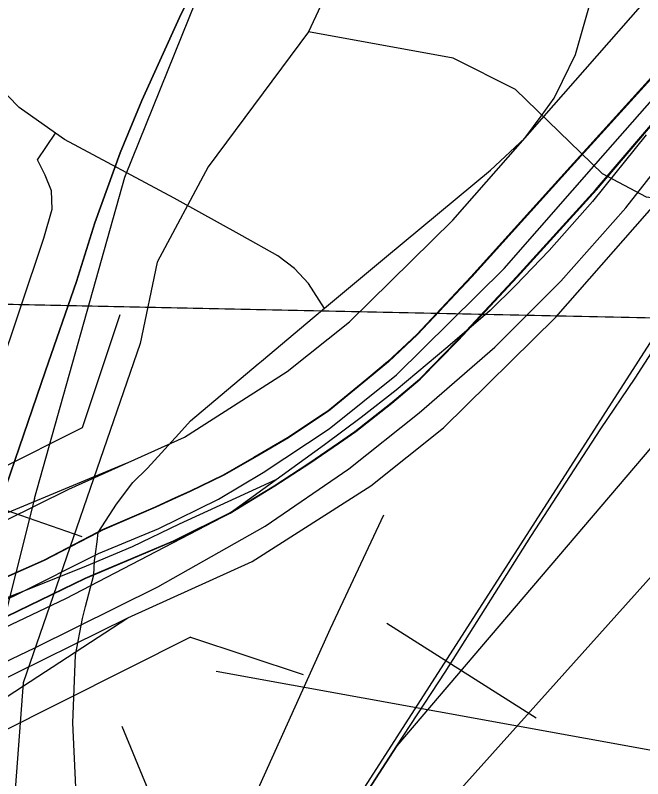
# Model space of a CAD drawing. Extents: x -132.8 to -73.3, y -60 to -26.
# Drawn here: x -120.7457 to -120.4796, y -50.5515 to -50.2277 of the extents above; entities that cross this region are included whole.
import ezdxf

# ---------------------------------------------------------------- set-up
doc = ezdxf.new("R2010")
doc.units = 0
for name, color, linetype in [('tdCoCityStreetMajor', 7, 'Continuous'), ('tdCoCityStreetMinor', 7, 'Continuous'), ('tdCoCorpBndry', 7, 'Continuous'), ('tdCoDivCarto', 7, 'Continuous'), ('tdCoHydroRiver', 7, 'Continuous'), ('tdCoInt', 7, 'Continuous'), ('tdCoIntCL', 7, 'Continuous'), ('tdCoIntRamp', 7, 'Continuous'), ('tdCoIntRte', 7, 'Continuous'), ('tdCoPrimary', 7, 'Continuous'), ('tdCoPropPend', 7, 'Continuous'), ('tdCoRRCL', 7, 'Continuous'), ('tdCoSectLine', 7, 'Continuous'), ('tdCoStrucDivPri', 7, 'Continuous'), ('tdCoStrucPriMaintName', 7, 'Continuous'), ('tdCoTwpBndryShd', 7, 'Continuous')]:
    doc.layers.add(name, color=color, linetype=linetype)

msp = doc.modelspace()

# ---------------------------------------------------------------- linework, layer by layer
at = {"layer": 'tdCoCityStreetMajor'}
msp.add_lwpolyline([(-120.72004, -50.55507), (-120.72128, -50.52789), (-120.72018, -50.49917), (-120.71722, -50.48363), (-120.71591, -50.47855), (-120.71244, -50.46509), (-120.71207, -50.45911), (-120.71166, -50.45615), (-120.71094, -50.45101), (-120.71054, -50.44712), (-120.70284, -50.43509), (-120.69587, -50.42586), (-120.6896, -50.41976), (-120.67633, -50.40523), (-120.67135, -50.39979), (-120.64275, -50.37564), (-120.64126, -50.37439), (-120.61896, -50.35571), (-120.61458, -50.35204), (-120.58824, -50.33), (-120.5441, -50.2935), (-120.52955, -50.27993), (-120.52269, -50.27047), (-120.51722, -50.26292), (-120.51364, -50.25566), (-120.5081, -50.24442), (-120.49996, -50.21557)], dxfattribs=at)
at = {"layer": 'tdCoCityStreetMinor'}
for points in [[(-120.72866, -50.27777), (-120.74413, -50.26686), (-120.76312, -50.24738), (-120.78531, -50.2237), (-120.81959, -50.19312), (-120.88395, -50.13961), (-120.91395, -50.11826)], [(-120.9903, -50.50314), (-120.97632, -50.51717), (-120.96605, -50.52703), (-120.9607, -50.53073), (-120.95433, -50.53237), (-120.94693, -50.53135), (-120.93974, -50.52744), (-120.93049, -50.52046), (-120.88898, -50.49271), (-120.88138, -50.48778), (-120.86494, -50.47935), (-120.77595, -50.43702), (-120.77225, -50.43435), (-120.76958, -50.43024), (-120.76321, -50.4101), (-120.73362, -50.32235), (-120.73013, -50.31002), (-120.73033, -50.30221), (-120.733, -50.29563), (-120.73629, -50.28906), (-120.72866, -50.27777)], [(-120.61458, -50.35205), (-120.62132, -50.34158), (-120.62724, -50.33517), (-120.63439, -50.32974), (-120.64943, -50.32136), (-120.67828, -50.30533), (-120.72489, -50.28042), (-120.72866, -50.27777)], [(-120.69432, -50.64395), (-120.68671, -50.63987), (-120.68621, -50.63961), (-120.67951, -50.63515), (-120.67518, -50.62831), (-120.65496, -50.58318), (-120.612, -50.48789), (-120.58934, -50.43958)]]:
    msp.add_lwpolyline(points, dxfattribs=at)
at = {"layer": 'tdCoCorpBndry'}
msp.add_lwpolyline([(-120.4228, -50.2831), (-120.67251, -50.67176), (-120.63272, -50.70744), (-120.6276, -50.71262), (-120.6184, -50.72176), (-120.58975, -50.70721), (-120.56511, -50.68999), (-120.56749, -50.811), (-120.55046, -50.81093), (-120.53418, -50.80148), (-120.50435, -50.78811), (-120.50475, -50.72785), (-120.48323, -50.72346), (-120.48301, -50.69015), (-120.48148, -50.65722), (-120.48153, -50.65074), (-120.48457, -50.65127), (-120.49722, -50.65347), (-120.52583, -50.65791), (-120.54383, -50.66186), (-120.55862, -50.6658), (-120.56467, -50.66777), (-120.56169, -50.56417), (-120.45703, -50.5671)], dxfattribs=at)
at = {"layer": 'tdCoDivCarto'}
for p, q in [((-120.46164, -50.23879), (-120.50997, -50.29205)), ((-120.50997, -50.29205), (-120.55214, -50.33866)), ((-120.55214, -50.33866), (-120.57508, -50.36307)), ((-120.57508, -50.36307), (-120.58741, -50.37467)), ((-120.58741, -50.37467), (-120.59628, -50.38206)), ((-120.59628, -50.38206), (-120.61281, -50.39563)), ((-120.61281, -50.39563), (-120.61589, -50.39769)), ((-120.61589, -50.39769), (-120.62982, -50.40697)), ((-120.62982, -50.40697), (-120.64413, -50.41536)), ((-120.64413, -50.41536), (-120.6572, -50.42275)), ((-120.6572, -50.42275), (-120.6715, -50.42966)), ((-120.6715, -50.42966), (-120.67754, -50.43242)), ((-120.67754, -50.43242), (-120.68605, -50.43632)), ((-120.68605, -50.43632), (-120.70874, -50.44618)), ((-120.71054, -50.44712), (-120.7334, -50.459)), ((-120.70874, -50.44618), (-120.71054, -50.44712)), ((-120.7334, -50.459), (-120.76546, -50.47306))]:
    msp.add_line(p, q, dxfattribs=at)
for points in [[(-120.15338, -49.79095), (-120.18223, -49.83583), (-120.20536, -49.87317), (-120.21676, -49.89156), (-120.22282, -49.90092), (-120.2572, -49.95395), (-120.3006, -50.02251), (-120.33833, -50.08071), (-120.35954, -50.114), (-120.38149, -50.14532), (-120.39999, -50.16949), (-120.42169, -50.19464), (-120.46164, -50.23879), (-120.50997, -50.29205), (-120.55214, -50.33866), (-120.57508, -50.36307), (-120.58741, -50.37467), (-120.59628, -50.38206), (-120.61281, -50.39563), (-120.61589, -50.39769)], [(-120.15338, -49.79095), (-120.18223, -49.83583), (-120.20536, -49.87317), (-120.21676, -49.89156), (-120.22282, -49.90092), (-120.2572, -49.95395), (-120.3006, -50.02251), (-120.33833, -50.08071), (-120.35954, -50.114), (-120.38149, -50.14532), (-120.39999, -50.16949), (-120.42169, -50.19464), (-120.46164, -50.23879), (-120.50997, -50.29205), (-120.55214, -50.33866), (-120.57508, -50.36307), (-120.58741, -50.37467), (-120.59628, -50.38206), (-120.61281, -50.39563), (-120.61589, -50.39769)], [(-120.15338, -49.79095), (-120.18223, -49.83583), (-120.20536, -49.87317), (-120.21676, -49.89156), (-120.22282, -49.90092), (-120.2572, -49.95395), (-120.3006, -50.02251), (-120.33833, -50.08071), (-120.35954, -50.114), (-120.38149, -50.14532), (-120.39999, -50.16949), (-120.42169, -50.19464), (-120.46164, -50.23879), (-120.50997, -50.29205), (-120.55214, -50.33866), (-120.57508, -50.36307), (-120.58741, -50.37467), (-120.59628, -50.38206), (-120.61281, -50.39563), (-120.61589, -50.39769)], [(-120.60821, -50.40906), (-120.6013, -50.40434), (-120.58601, -50.39226), (-120.57393, -50.38215), (-120.5579, -50.36562), (-120.53274, -50.33874), (-120.4992, -50.30175), (-120.45999, -50.25588), (-120.43992, -50.23426)], [(-120.60821, -50.40906), (-120.6013, -50.40434), (-120.58601, -50.39226), (-120.57393, -50.38215), (-120.5579, -50.36562), (-120.53274, -50.33874), (-120.4992, -50.30175), (-120.45999, -50.25588), (-120.43992, -50.23426)], [(-120.61589, -50.39769), (-120.62982, -50.40697), (-120.64413, -50.41536), (-120.6572, -50.42275), (-120.6715, -50.42966), (-120.67754, -50.43242), (-120.68605, -50.43632), (-120.70874, -50.44618), (-120.71054, -50.44712), (-120.7334, -50.459), (-120.76546, -50.47306), (-120.79126, -50.48669), (-120.82242, -50.50315), (-120.82793, -50.50578)], [(-120.61589, -50.39769), (-120.62982, -50.40697), (-120.64413, -50.41536), (-120.6572, -50.42275), (-120.6715, -50.42966), (-120.67754, -50.43242), (-120.68605, -50.43632), (-120.70874, -50.44618), (-120.71054, -50.44712), (-120.7334, -50.459), (-120.76546, -50.47306), (-120.79126, -50.48669), (-120.82242, -50.50315), (-120.82793, -50.50578)], [(-120.61589, -50.39769), (-120.62982, -50.40697), (-120.64413, -50.41536), (-120.6572, -50.42275), (-120.6715, -50.42966), (-120.67754, -50.43242), (-120.68605, -50.43632), (-120.70874, -50.44618), (-120.71054, -50.44712), (-120.7334, -50.459), (-120.76546, -50.47306), (-120.79126, -50.48669), (-120.82242, -50.50315), (-120.82793, -50.50578)], [(-120.83119, -50.52221), (-120.8262, -50.51975), (-120.80228, -50.50841), (-120.7969, -50.5058), (-120.71572, -50.46649), (-120.71244, -50.46509), (-120.67829, -50.45061), (-120.67676, -50.44996), (-120.65457, -50.43887), (-120.63558, -50.42727), (-120.62078, -50.41766), (-120.60821, -50.40906)], [(-120.83119, -50.52221), (-120.8262, -50.51975), (-120.80228, -50.50841), (-120.7969, -50.5058), (-120.71572, -50.46649), (-120.71244, -50.46509), (-120.67829, -50.45061), (-120.67676, -50.44996), (-120.65457, -50.43887), (-120.63558, -50.42727), (-120.62078, -50.41766), (-120.60821, -50.40906)]]:
    msp.add_lwpolyline(points, dxfattribs=at)
at = {"layer": 'tdCoHydroRiver'}
for points in [[(-120.54043, -50.11003), (-120.61627, -50.22391), (-120.62129, -50.23482)], [(-120.62129, -50.23482), (-120.66387, -50.29205), (-120.68547, -50.33249), (-120.69271, -50.36701), (-120.74234, -50.51082), (-120.74727, -50.57695), (-120.74322, -50.6023), (-120.73046, -50.6563), (-120.68718, -50.74897), (-120.68474, -50.77586), (-120.69496, -50.80398), (-120.76345, -50.88576), (-120.89334, -51.07947), (-120.93264, -51.13206), (-121.03358, -51.36442), (-121.05838, -51.40636), (-121.13194, -51.50061), (-121.14021, -51.51459)], [(-120.07763, -50.73859), (-120.11826, -50.72329), (-120.12743, -50.712), (-120.13173, -50.69611), (-120.12952, -50.6725), (-120.11738, -50.63181), (-120.1113, -50.58149), (-120.11126, -50.52153), (-120.12312, -50.49281), (-120.13216, -50.47679), (-120.14103, -50.45446), (-120.15775, -50.43035), (-120.20529, -50.37858), (-120.25181, -50.34734), (-120.34534, -50.3038), (-120.40166, -50.28492), (-120.43802, -50.2871), (-120.46381, -50.30692), (-120.47796, -50.30496), (-120.49663, -50.29498), (-120.53356, -50.25928), (-120.56003, -50.24594), (-120.62129, -50.23482)]]:
    msp.add_lwpolyline(points, dxfattribs=at)
at = {"layer": 'tdCoInt'}
for points in [[(-121.21127, -51.14554), (-121.18794, -51.09735), (-121.17304, -51.06038), (-121.06853, -50.74956), (-121.04228, -50.68086), (-121.02311, -50.6455), (-120.98466, -50.59329), (-120.94888, -50.55555), (-120.90435, -50.52037), (-120.81745, -50.47535), (-120.72293, -50.42871), (-120.67391, -50.40665), (-120.63035, -50.37889), (-120.60403, -50.3578), (-120.56019, -50.31461), (-120.4143, -50.14846), (-120.37886, -50.10055), (-120.23496, -49.87826), (-120.1593, -49.75622)], [(-121.22871, -51.25845), (-121.18629, -51.21487), (-121.15929, -51.17587), (-121.13304, -51.12166), (-121.11667, -51.08102), (-121.01207, -50.76987), (-120.98765, -50.70598), (-120.97234, -50.67774), (-120.93856, -50.63186), (-120.90761, -50.59922), (-120.87202, -50.57109), (-120.75707, -50.51246), (-120.69796, -50.48331), (-120.64527, -50.45943), (-120.59493, -50.42739), (-120.56411, -50.4027), (-120.5165, -50.3558), (-120.36757, -50.18618), (-120.32931, -50.13446), (-120.18498, -49.91147), (-120.10937, -49.78952)]]:
    msp.add_lwpolyline(points, dxfattribs=at)
at = {"layer": 'tdCoIntCL'}
msp.add_lwpolyline([(-120.82479, -50.51314), (-120.77021, -50.48549), (-120.74527, -50.47349), (-120.71045, -50.45601), (-120.6848, -50.4454), (-120.65959, -50.43304), (-120.64056, -50.42167), (-120.61264, -50.40314), (-120.58407, -50.38025), (-120.53835, -50.33521), (-120.49535, -50.28607), (-120.44553, -50.22941), (-120.39094, -50.16732), (-120.37837, -50.15034), (-120.35408, -50.1175), (-120.31314, -50.05267), (-120.20997, -49.89486), (-120.20403, -49.88607), (-120.18586, -49.85366), (-120.13434, -49.77287), (-120.0925, -49.71286), (-119.87491, -49.37383)], dxfattribs=at)
at = {"layer": 'tdCoIntRamp'}
for points in [[(-120.69842, -50.41768), (-120.91121, -50.50623), (-121.02542, -50.59191), (-121.04413, -50.60522), (-121.04597, -50.60833)], [(-120.92553, -50.67458), (-120.91568, -50.6625), (-120.88085, -50.60732), (-120.85443, -50.5853), (-120.69796, -50.48331)]]:
    msp.add_lwpolyline(points, dxfattribs=at)
at = {"layer": 'tdCoIntRte'}
for points in [[(-120.46202, -50.23879), (-120.51035, -50.29205), (-120.55252, -50.33866), (-120.57545, -50.36307), (-120.58779, -50.37467), (-120.59666, -50.38206), (-120.61319, -50.39563), (-120.61627, -50.39769), (-120.6302, -50.40697), (-120.6445, -50.41536), (-120.65757, -50.42275), (-120.67188, -50.42966), (-120.67792, -50.43242), (-120.68643, -50.43632), (-120.70912, -50.44618), (-120.71092, -50.44712), (-120.73378, -50.459), (-120.76584, -50.47306)], [(-120.46202, -50.23879), (-120.51035, -50.29205), (-120.55252, -50.33866), (-120.57545, -50.36307), (-120.58779, -50.37467), (-120.59666, -50.38206), (-120.61319, -50.39563), (-120.61627, -50.39769), (-120.6302, -50.40697), (-120.6445, -50.41536), (-120.65757, -50.42275), (-120.67188, -50.42966), (-120.67792, -50.43242), (-120.68643, -50.43632), (-120.70912, -50.44618), (-120.71092, -50.44712), (-120.73378, -50.459), (-120.76584, -50.47306)], [(-120.79728, -50.5058), (-120.7161, -50.46649), (-120.71282, -50.46509), (-120.67867, -50.45061), (-120.67714, -50.44996), (-120.65494, -50.43887), (-120.63596, -50.42727), (-120.62116, -50.41766), (-120.60859, -50.40906), (-120.60168, -50.40434), (-120.58639, -50.39226), (-120.5743, -50.38215), (-120.55827, -50.36562), (-120.53312, -50.33874), (-120.49958, -50.30175), (-120.46037, -50.25588)], [(-120.79728, -50.5058), (-120.7161, -50.46649), (-120.71282, -50.46509), (-120.67867, -50.45061), (-120.67714, -50.44996), (-120.65494, -50.43887), (-120.63596, -50.42727), (-120.62116, -50.41766), (-120.60859, -50.40906), (-120.60168, -50.40434), (-120.58639, -50.39226), (-120.5743, -50.38215), (-120.55827, -50.36562), (-120.53312, -50.33874), (-120.49958, -50.30175), (-120.46037, -50.25588)]]:
    msp.add_lwpolyline(points, dxfattribs=at)
at = {"layer": 'tdCoPrimary'}
for points in [[(-120.15338, -49.79095), (-120.18223, -49.83583), (-120.20536, -49.87317), (-120.21676, -49.89156), (-120.22282, -49.90092), (-120.2572, -49.95395), (-120.3006, -50.02251), (-120.33833, -50.08071), (-120.35954, -50.114), (-120.38149, -50.14532), (-120.39999, -50.16949), (-120.42169, -50.19464), (-120.46164, -50.23879), (-120.50997, -50.29205), (-120.55214, -50.33866), (-120.57508, -50.36307), (-120.58741, -50.37467), (-120.59628, -50.38206), (-120.61281, -50.39563), (-120.61589, -50.39769)], [(-120.15338, -49.79095), (-120.18223, -49.83583), (-120.20536, -49.87317), (-120.21676, -49.89156), (-120.22282, -49.90092), (-120.2572, -49.95395), (-120.3006, -50.02251), (-120.33833, -50.08071), (-120.35954, -50.114), (-120.38149, -50.14532), (-120.39999, -50.16949), (-120.42169, -50.19464), (-120.46164, -50.23879), (-120.50997, -50.29205), (-120.55214, -50.33866), (-120.57508, -50.36307), (-120.58741, -50.37467), (-120.59628, -50.38206), (-120.61281, -50.39563), (-120.61589, -50.39769)], [(-120.46164, -50.23879), (-120.50997, -50.29205), (-120.55214, -50.33866), (-120.57508, -50.36307), (-120.58741, -50.37467), (-120.59628, -50.38206), (-120.61281, -50.39563), (-120.61589, -50.39769), (-120.62982, -50.40697), (-120.64413, -50.41536), (-120.6572, -50.42275), (-120.6715, -50.42966), (-120.67754, -50.43242), (-120.68605, -50.43632), (-120.70874, -50.44618), (-120.71054, -50.44712), (-120.7334, -50.459), (-120.76546, -50.47306)], [(-120.79305, -50.52264), (-120.73748, -50.49601), (-120.68523, -50.47021), (-120.6398, -50.44442), (-120.60429, -50.42009), (-120.57439, -50.3964), (-120.54233, -50.36845), (-120.51438, -50.3405), (-120.48673, -50.30944), (-120.46922, -50.28708)], [(-120.79305, -50.52264), (-120.73748, -50.49601), (-120.68523, -50.47021), (-120.6398, -50.44442), (-120.60429, -50.42009), (-120.57439, -50.3964), (-120.54233, -50.36845), (-120.51438, -50.3405), (-120.48673, -50.30944), (-120.46922, -50.28708)], [(-120.79305, -50.52264), (-120.73748, -50.49601), (-120.68523, -50.47021), (-120.6398, -50.44442), (-120.60429, -50.42009), (-120.57439, -50.3964), (-120.54233, -50.36845), (-120.51438, -50.3405), (-120.48673, -50.30944), (-120.46922, -50.28708)], [(-120.61589, -50.39769), (-120.62982, -50.40697), (-120.64413, -50.41536), (-120.6572, -50.42275), (-120.6715, -50.42966), (-120.67754, -50.43242), (-120.68605, -50.43632), (-120.70874, -50.44618), (-120.71054, -50.44712), (-120.7334, -50.459), (-120.76546, -50.47306), (-120.79126, -50.48669), (-120.82242, -50.50315), (-120.82793, -50.50578)], [(-120.61589, -50.39769), (-120.62982, -50.40697), (-120.64413, -50.41536), (-120.6572, -50.42275), (-120.6715, -50.42966), (-120.67754, -50.43242), (-120.68605, -50.43632), (-120.70874, -50.44618), (-120.71054, -50.44712), (-120.7334, -50.459), (-120.76546, -50.47306), (-120.79126, -50.48669), (-120.82242, -50.50315), (-120.82793, -50.50578)]]:
    msp.add_lwpolyline(points, dxfattribs=at)
at = {"layer": 'tdCoPropPend'}
for p, q in [((-120.47815, -50.27851), (-120.50084, -50.30675)), ((-120.50084, -50.30675), (-120.51925, -50.32747)), ((-120.51925, -50.32747), (-120.53359, -50.34239)), ((-120.53359, -50.34239), (-120.54432, -50.35302)), ((-120.54432, -50.35302), (-120.56227, -50.36831)), ((-120.56227, -50.36831), (-120.58417, -50.38676)), ((-120.58417, -50.38676), (-120.59895, -50.39831)), ((-120.59895, -50.39831), (-120.61457, -50.41)), ((-120.61457, -50.41), (-120.65457, -50.43887)), ((-120.63489, -50.42466), (-120.67618, -50.44362)), ((-120.65457, -50.43887), (-120.72445, -50.47526)), ((-120.67618, -50.44362), (-120.69612, -50.45321)), ((-120.69612, -50.45321), (-120.71565, -50.46143)), ((-120.71565, -50.46143), (-120.74072, -50.4715)), ((-120.74072, -50.4715), (-120.79333, -50.49205)), ((-120.72445, -50.47526), (-120.79235, -50.50756))]:
    msp.add_line(p, q, dxfattribs=at)
at = {"layer": 'tdCoRRCL'}
for p, q in [((-120.78833, -50.42433), (-120.71743, -50.4488)), ((-120.73756, -50.43274), (-120.75693, -50.50955)), ((-120.5882, -50.48553), (-120.52485, -50.52567))]:
    msp.add_line(p, q, dxfattribs=at)
for points in [[(-120.90014, -50.91758), (-120.80482, -50.8333), (-120.69913, -50.71459), (-120.38749, -50.3671), (-120.27515, -50.19914), (-119.95857, -49.75638), (-119.76019, -49.4486), (-119.624, -49.31017), (-119.6013, -49.2871), (-119.53026, -49.22585), (-119.46076, -49.16298), (-119.40286, -49.1219), (-119.33353, -49.06534), (-119.1714, -48.90077), (-118.98751, -48.68786), (-118.88892, -48.59894), (-118.66302, -48.40922), (-118.39059, -48.19074)], [(-120.73756, -50.43274), (-120.69929, -50.29648), (-120.66893, -50.22155), (-120.2149, -49.45405)], [(-120.03593, -49.77619), (-120.06868, -49.81919), (-120.11059, -49.87226), (-120.25191, -50.11133), (-120.39293, -50.31347), (-120.58395, -50.53757), (-120.60975, -50.57764), (-120.63464, -50.61479), (-120.65074, -50.64004), (-120.67192, -50.67277), (-120.69194, -50.70172), (-120.71108, -50.72681), (-120.74159, -50.76153), (-120.78107, -50.79896), (-120.78871, -50.8062), (-120.82392, -50.84002), (-120.8458, -50.8611), (-120.8655, -50.88099), (-120.88678, -50.90467), (-120.90707, -50.93013), (-120.92247, -50.95166)], [(-120.92247, -50.95166), (-120.91717, -50.92627), (-120.90747, -50.89193), (-120.89568, -50.85654), (-120.88414, -50.82272), (-120.86841, -50.77475), (-120.85452, -50.73359), (-120.83669, -50.68038), (-120.81179, -50.60882), (-120.80313, -50.5834), (-120.7958, -50.56189), (-120.76889, -50.48318), (-120.76094, -50.45992), (-120.73285, -50.37851), (-120.71978, -50.34065), (-120.71191, -50.31574), (-120.70117, -50.28612), (-120.69199, -50.26384), (-120.676, -50.22871), (-120.65896, -50.19385), (-120.62305, -50.13087), (-120.58661, -50.06697), (-120.50194, -49.92279), (-120.41884, -49.78228)], [(-120.41884, -49.78228), (-120.50194, -49.92279), (-120.58661, -50.06697), (-120.62305, -50.13087), (-120.65896, -50.19385), (-120.676, -50.22871), (-120.69199, -50.26384), (-120.70117, -50.28612), (-120.71191, -50.31574), (-120.71978, -50.34065), (-120.73285, -50.37851), (-120.76094, -50.45992), (-120.76889, -50.48318), (-120.7958, -50.56189), (-120.80313, -50.5834), (-120.81179, -50.60882), (-120.83669, -50.68038), (-120.85452, -50.73359), (-120.86841, -50.77475), (-120.88414, -50.82272), (-120.89568, -50.85654), (-120.90747, -50.89193), (-120.91717, -50.92627), (-120.92247, -50.95166)], [(-120.92247, -50.95166), (-120.90707, -50.93013), (-120.88678, -50.90467), (-120.8655, -50.88099), (-120.8458, -50.8611), (-120.82392, -50.84002), (-120.78871, -50.8062), (-120.78107, -50.79896), (-120.74159, -50.76153), (-120.71108, -50.72681), (-120.69194, -50.70172), (-120.67192, -50.67277), (-120.65074, -50.64004), (-120.63464, -50.61479), (-120.60975, -50.57764), (-120.58395, -50.53757), (-120.56346, -50.50628), (-120.52705, -50.44882), (-120.4974, -50.40308), (-120.48277, -50.38167), (-120.45788, -50.34306)]]:
    msp.add_lwpolyline(points, dxfattribs=at)
at = {"layer": 'tdCoSectLine'}
msp.add_lwpolyline([(-120.91911, -50.34667), (-120.42154, -50.3572), (-119.92398, -50.36772)], dxfattribs=at)
at = {"layer": 'tdCoStrucDivPri'}
for p, q in [((-120.71715, -50.40256), (-120.70128, -50.35471)), ((-120.8111, -50.44973), (-120.71715, -50.40256)), ((-120.67143, -50.49152), (-120.76558, -50.53879)), ((-120.67143, -50.49152), (-120.62358, -50.50738))]:
    msp.add_line(p, q, dxfattribs=at)
at = {"layer": 'tdCoStrucPriMaintName'}
for p, q in [((-120.42956, -50.54802), (-120.66047, -50.50613)), ((-120.42956, -50.54802), (-120.66047, -50.50613)), ((-120.63216, -50.69422), (-120.70036, -50.52936)), ((-120.63216, -50.69422), (-120.70036, -50.52936))]:
    msp.add_line(p, q, dxfattribs=at)
at = {"layer": 'tdCoTwpBndryShd'}
msp.add_lwpolyline([(-120.91911, -50.34667), (-120.42154, -50.3572), (-119.92398, -50.36772), (-119.43054, -50.38425), (-118.93694, -50.39408), (-117.94228, -50.429), (-116.94954, -50.45863), (-115.94944, -50.48304), (-114.99608, -50.51274), (-114.00114, -50.5352), (-112.98652, -50.56418), (-112.00171, -50.59566), (-111.00515, -50.62796), (-110.64057, -50.64274), (-110.0099, -50.65834), (-109.04664, -50.682), (-108.0484, -50.70573), (-107.05486, -50.73586), (-106.05865, -50.75809), (-105.06305, -50.78747), (-104.06669, -50.813)], dxfattribs=at)

doc.saveas('drawing.dxf')
